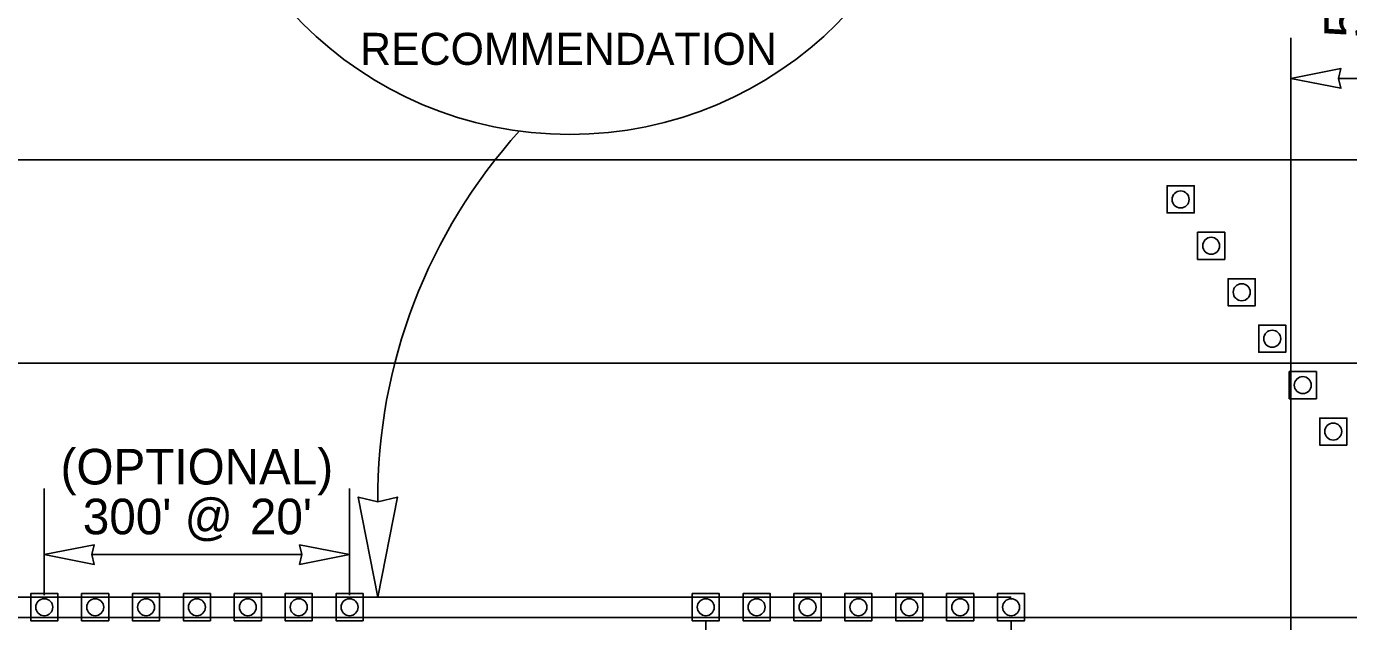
# Model space of a CAD drawing. Extents: x 99999.1 to 100095.7, y 99995 to 100010.7.
# Drawn here: x 100002.342 to 100004.94, y 100006.584 to 100007.755 of the extents above; entities that cross this region are included whole.
import ezdxf

# ---------------------------------------------------------------- set-up
doc = ezdxf.new("R2010")
doc.units = 0
for name, color, linetype in [('RD_ED_ShoulderPavedEdge', 7, 'Continuous'), ('RD_MK_LineDblYellowCenter', 7, 'Continuous'), ('RD_MK_LineEdgeWhite', 7, 'Continuous'), ('RD_MK_LineNoPass', 7, 'Continuous'), ('RD_MK_LineSkipCenter', 7, 'Continuous'), ('TR_WZ_TrafficCone', 7, 'Continuous'), ('TR_WZ_WorkZoneDetails', 7, 'Continuous'), ('TR_WZ_WorkZoneTextCurrent', 7, 'Continuous')]:
    doc.layers.add(name, color=color, linetype=linetype)

msp = doc.modelspace()

# ---------------------------------------------------------------- linework, layer by layer
at = {"layer": 'RD_ED_ShoulderPavedEdge'}
msp.add_line((100000.1076, 100007.4923), (100015.6424, 100007.4923), dxfattribs=at)
at = {"layer": 'RD_MK_LineDblYellowCenter'}
for p, q in [((100000.1282, 100006.6323), (100003.4767, 100006.6323)), ((100000.0869, 100006.5923), (100003.4767, 100006.5923))]:
    msp.add_line(p, q, dxfattribs=at)
at = {"layer": 'RD_MK_LineEdgeWhite'}
msp.add_line((100000.1076, 100007.0923), (100015.6424, 100007.0923), dxfattribs=at)
at = {"layer": 'RD_MK_LineNoPass'}
msp.add_line((100003.4767, 100006.6323), (100004.2767, 100006.6323), dxfattribs=at)
at = {"layer": 'RD_MK_LineSkipCenter'}
msp.add_lwpolyline([(100011.15, 100006.5923), (100003.4767, 100006.5923)], dxfattribs=at)
at = {"layer": 'TR_WZ_TrafficCone'}
for points in [[(100004.6367, 100007.4411), (100004.5834, 100007.4411), (100004.5834, 100007.3877), (100004.6367, 100007.3877), (100004.6367, 100007.4411)], [(100004.6367, 100007.3877), (100004.5834, 100007.3877), (100004.5834, 100007.4411), (100004.6367, 100007.4411), (100004.6367, 100007.3877)], [(100004.6367, 100007.4411), (100004.5834, 100007.4411), (100004.5834, 100007.3877), (100004.6367, 100007.3877), (100004.6367, 100007.4411)], [(100004.6367, 100007.3877), (100004.5834, 100007.3877), (100004.5834, 100007.4411), (100004.6367, 100007.4411), (100004.6367, 100007.3877)], [(100004.6967, 100007.3497), (100004.6434, 100007.3497), (100004.6434, 100007.2964), (100004.6967, 100007.2964), (100004.6967, 100007.3497)], [(100004.6967, 100007.2964), (100004.6434, 100007.2964), (100004.6434, 100007.3497), (100004.6967, 100007.3497), (100004.6967, 100007.2964)], [(100004.6967, 100007.3497), (100004.6434, 100007.3497), (100004.6434, 100007.2964), (100004.6967, 100007.2964), (100004.6967, 100007.3497)], [(100004.6967, 100007.2964), (100004.6434, 100007.2964), (100004.6434, 100007.3497), (100004.6967, 100007.3497), (100004.6967, 100007.2964)], [(100004.7567, 100007.2584), (100004.7034, 100007.2584), (100004.7034, 100007.2051), (100004.7567, 100007.2051), (100004.7567, 100007.2584)], [(100004.7567, 100007.2051), (100004.7034, 100007.2051), (100004.7034, 100007.2584), (100004.7567, 100007.2584), (100004.7567, 100007.2051)], [(100004.7567, 100007.2584), (100004.7034, 100007.2584), (100004.7034, 100007.2051), (100004.7567, 100007.2051), (100004.7567, 100007.2584)], [(100004.7567, 100007.2051), (100004.7034, 100007.2051), (100004.7034, 100007.2584), (100004.7567, 100007.2584), (100004.7567, 100007.2051)], [(100004.8167, 100007.1671), (100004.7634, 100007.1671), (100004.7634, 100007.1137), (100004.8167, 100007.1137), (100004.8167, 100007.1671)], [(100004.8167, 100007.1137), (100004.7634, 100007.1137), (100004.7634, 100007.1671), (100004.8167, 100007.1671), (100004.8167, 100007.1137)], [(100004.8234, 100007.0757), (100004.8767, 100007.0757), (100004.8767, 100007.0224), (100004.8234, 100007.0224), (100004.8234, 100007.0757)], [(100004.8234, 100007.0224), (100004.8767, 100007.0224), (100004.8767, 100007.0757), (100004.8234, 100007.0757), (100004.8234, 100007.0224)], [(100004.8834, 100006.9844), (100004.9367, 100006.9844), (100004.9367, 100006.9311), (100004.8834, 100006.9311), (100004.8834, 100006.9844)], [(100004.8834, 100006.9311), (100004.9367, 100006.9311), (100004.9367, 100006.9844), (100004.8834, 100006.9844), (100004.8834, 100006.9311)], [(100002.4033, 100006.639), (100002.35, 100006.639), (100002.35, 100006.5857), (100002.4033, 100006.5857), (100002.4033, 100006.639)], [(100002.4033, 100006.5857), (100002.35, 100006.5857), (100002.35, 100006.639), (100002.4033, 100006.639), (100002.4033, 100006.5857)], [(100002.5033, 100006.639), (100002.45, 100006.639), (100002.45, 100006.5857), (100002.5033, 100006.5857), (100002.5033, 100006.639)], [(100002.5033, 100006.5857), (100002.45, 100006.5857), (100002.45, 100006.639), (100002.5033, 100006.639), (100002.5033, 100006.5857)], [(100002.6033, 100006.639), (100002.55, 100006.639), (100002.55, 100006.5857), (100002.6033, 100006.5857), (100002.6033, 100006.639)], [(100002.6033, 100006.5857), (100002.55, 100006.5857), (100002.55, 100006.639), (100002.6033, 100006.639), (100002.6033, 100006.5857)], [(100002.7033, 100006.639), (100002.65, 100006.639), (100002.65, 100006.5857), (100002.7033, 100006.5857), (100002.7033, 100006.639)], [(100002.7033, 100006.5857), (100002.65, 100006.5857), (100002.65, 100006.639), (100002.7033, 100006.639), (100002.7033, 100006.5857)], [(100002.8033, 100006.639), (100002.75, 100006.639), (100002.75, 100006.5857), (100002.8033, 100006.5857), (100002.8033, 100006.639)], [(100002.8033, 100006.5857), (100002.75, 100006.5857), (100002.75, 100006.639), (100002.8033, 100006.639), (100002.8033, 100006.5857)], [(100002.9033, 100006.639), (100002.85, 100006.639), (100002.85, 100006.5857), (100002.9033, 100006.5857), (100002.9033, 100006.639)], [(100002.9033, 100006.5857), (100002.85, 100006.5857), (100002.85, 100006.639), (100002.9033, 100006.639), (100002.9033, 100006.5857)], [(100003.0033, 100006.639), (100002.95, 100006.639), (100002.95, 100006.5857), (100003.0033, 100006.5857), (100003.0033, 100006.639)], [(100003.0033, 100006.5857), (100002.95, 100006.5857), (100002.95, 100006.639), (100003.0033, 100006.639), (100003.0033, 100006.5857)], [(100003.7033, 100006.639), (100003.65, 100006.639), (100003.65, 100006.5857), (100003.7033, 100006.5857), (100003.7033, 100006.639)], [(100003.7033, 100006.5857), (100003.65, 100006.5857), (100003.65, 100006.639), (100003.7033, 100006.639), (100003.7033, 100006.5857)], [(100003.8033, 100006.639), (100003.75, 100006.639), (100003.75, 100006.5857), (100003.8033, 100006.5857), (100003.8033, 100006.639)], [(100003.8033, 100006.5857), (100003.75, 100006.5857), (100003.75, 100006.639), (100003.8033, 100006.639), (100003.8033, 100006.5857)], [(100003.9033, 100006.639), (100003.85, 100006.639), (100003.85, 100006.5857), (100003.9033, 100006.5857), (100003.9033, 100006.639)], [(100003.9033, 100006.5857), (100003.85, 100006.5857), (100003.85, 100006.639), (100003.9033, 100006.639), (100003.9033, 100006.5857)], [(100004.0033, 100006.639), (100003.95, 100006.639), (100003.95, 100006.5857), (100004.0033, 100006.5857), (100004.0033, 100006.639)], [(100004.0033, 100006.5857), (100003.95, 100006.5857), (100003.95, 100006.639), (100004.0033, 100006.639), (100004.0033, 100006.5857)], [(100004.1033, 100006.639), (100004.05, 100006.639), (100004.05, 100006.5857), (100004.1033, 100006.5857), (100004.1033, 100006.639)], [(100004.1033, 100006.5857), (100004.05, 100006.5857), (100004.05, 100006.639), (100004.1033, 100006.639), (100004.1033, 100006.5857)], [(100004.2033, 100006.639), (100004.15, 100006.639), (100004.15, 100006.5857), (100004.2033, 100006.5857), (100004.2033, 100006.639)], [(100004.2033, 100006.5857), (100004.15, 100006.5857), (100004.15, 100006.639), (100004.2033, 100006.639), (100004.2033, 100006.5857)], [(100004.3033, 100006.639), (100004.25, 100006.639), (100004.25, 100006.5857), (100004.3033, 100006.5857), (100004.3033, 100006.639)], [(100004.3033, 100006.5857), (100004.25, 100006.5857), (100004.25, 100006.639), (100004.3033, 100006.639), (100004.3033, 100006.5857)]]:
    msp.add_lwpolyline(points, dxfattribs=at)
for centre in [(100004.61, 100007.4144), (100004.61, 100007.4144), (100004.67, 100007.3231), (100004.67, 100007.3231), (100004.73, 100007.2317), (100004.73, 100007.2317), (100004.79, 100007.1404), (100004.85, 100007.0491), (100004.91, 100006.9577), (100002.3767, 100006.6123), (100002.4767, 100006.6123), (100002.5767, 100006.6123), (100002.6767, 100006.6123), (100002.7767, 100006.6123), (100002.8767, 100006.6123), (100002.9767, 100006.6123), (100003.6767, 100006.6123), (100003.7767, 100006.6123), (100003.8767, 100006.6123), (100003.9767, 100006.6123), (100004.0767, 100006.6123), (100004.1767, 100006.6123), (100004.2767, 100006.6123)]:
    msp.add_circle(centre, 0.0167, dxfattribs=at)
at = {"layer": 'TR_WZ_WorkZoneDetails'}
for p, q in [((100004.8267, 100005.4923), (100004.8267, 100007.7323)), ((100004.9204, 100007.6523), (100005.0563, 100007.6523)), ((100002.3767, 100006.6357), (100002.3767, 100006.8457)), ((100002.9767, 100006.8457), (100002.9767, 100006.6357)), ((100002.8829, 100006.7157), (100002.4704, 100006.7157)), ((100003.6767, 100006.5857), (100003.6767, 100006.4023)), ((100004.2767, 100006.5857), (100004.2767, 100006.4023))]:
    msp.add_line(p, q, dxfattribs=at)
for points in [[(100004.8267, 100007.6523), (100004.9249, 100007.6331), (100004.9204, 100007.6523), (100004.9249, 100007.6716)], [(100003.0323, 100006.6323), (100003.0708, 100006.8289), (100003.0323, 100006.8198), (100002.9937, 100006.8289)], [(100002.3767, 100006.7157), (100002.4749, 100006.7349), (100002.4704, 100006.7157), (100002.4749, 100006.6964)], [(100002.9767, 100006.7157), (100002.8784, 100006.7349), (100002.8829, 100006.7157), (100002.8784, 100006.6964)]]:
    msp.add_lwpolyline(points, close=True, dxfattribs=at)
msp.add_circle((100003.4096, 100008.2843), 0.742, dxfattribs=at)
msp.add_arc((100004.1081, 100006.8268), 1.0759, 137.8374, 180.3733, dxfattribs=at)

# ---------------------------------------------------------------- texts
msp.add_text('RECOMMENDATION', height=0.063, dxfattribs=at).set_placement((100002.9973, 100007.679))
at = {"layer": 'TR_WZ_WorkZoneTextCurrent'}
msp.add_text("50' - 100' TAPER", height=0.08, rotation=90, dxfattribs=at).set_placement((100004.9723, 100007.7323))
for s, p in [('(OPTIONAL)', (100002.4087, 100006.8537)), ("300' @", (100002.4524, 100006.7557)), ("20'", (100002.7808, 100006.7557))]:
    msp.add_text(s, height=0.07, dxfattribs=at).set_placement(p)

doc.saveas('drawing.dxf')
